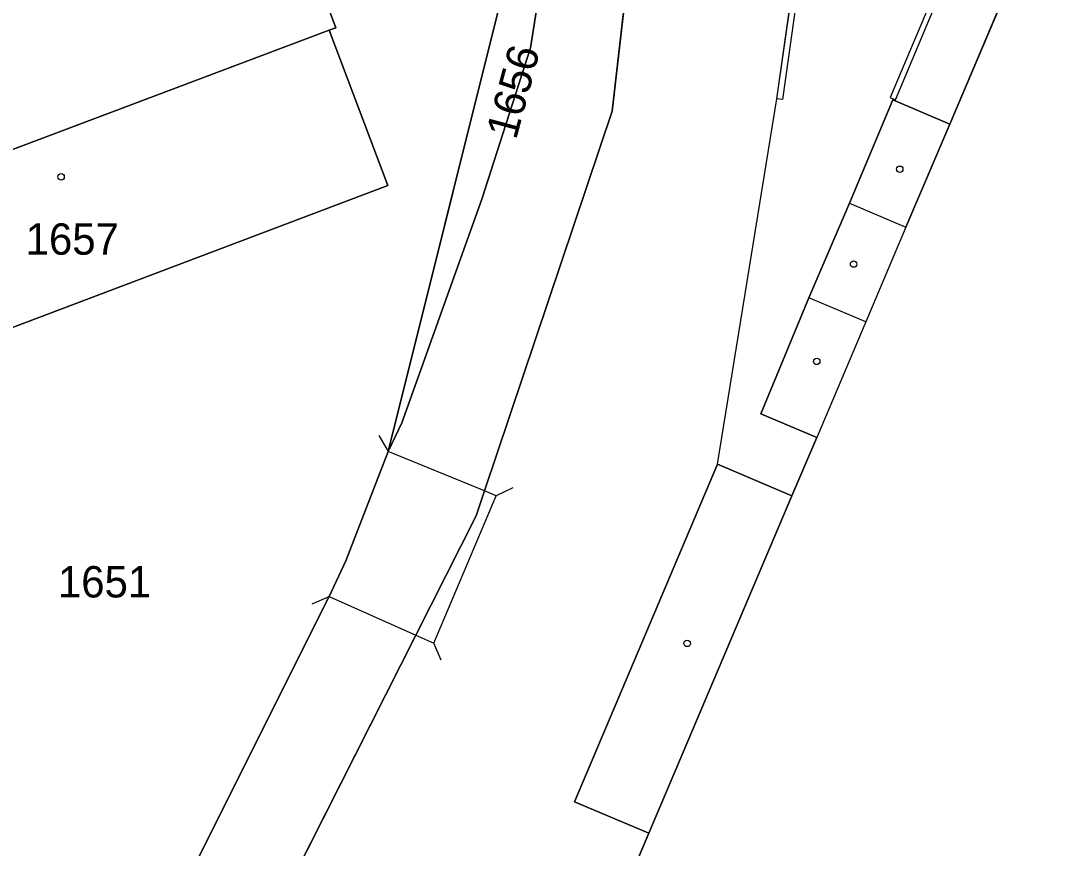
# Model space of a CAD drawing. Extents: x -689422 to -685210, y -987725 to -982160.
# Drawn here: x -686854.4 to -686798.6, y -985231.4 to -985186.5 of the extents above; entities that cross this region are included whole.
import ezdxf

# ---------------------------------------------------------------- set-up
doc = ezdxf.new("R2010")
doc.units = 0
for name, color, linetype in [('KN_Budovy', 7, 'Continuous'), ('KN_Hranice_parcel', 7, 'Continuous'), ('KN_Hranice_parcel_vnitrni_kresba', 7, 'Continuous'), ('KN_Parcelni cisla', 7, 'Continuous'), ('KN_Polygon parcely', 7, 'Continuous'), ('KN_POZEMKY_OSTATNI PLOCHA', 7, 'Continuous'), ('KN_POZEMKY_VODNI_PLOCHA', 7, 'Continuous'), ('KN_POZEMKY_ZASTAVENA PLOCHA', 7, 'Continuous'), ('KN_VYUZITI_07_vodni plocha_tok prirozeny', 7, 'Continuous'), ('KN_VYUZITI_23_ostatni plocha_manipulacni plocha', 7, 'Continuous'), ('KN_VYUZITI_26_ostatni plocha_jina plocha', 7, 'Continuous'), ('KN_Věcná břemena k části', 7, 'Continuous'), ('KN_Značky budov', 7, 'Continuous')]:
    doc.layers.add(name, color=color, linetype=linetype)

msp = doc.modelspace()

# ---------------------------------------------------------------- linework, layer by layer
at = {"layer": 'KN_Budovy'}
for points in [[(-686837.65, -985187.03), (-686837.29, -985186.9), (-686843.06, -985171.49), (-686872.99, -985182.76), (-686884.92, -985187.1), (-686880.28, -985199.64), (-686881.8, -985200.2), (-686880.81, -985202.7), (-686879.32, -985202.14), (-686873.85, -985216.93), (-686874.57, -985217.19), (-686874.42, -985217.61), (-686862.43, -985213.19), (-686862.02, -985213.04), (-686864.35, -985206.73), (-686867.48, -985198.26)], [(-686837.65, -985187.03), (-686867.48, -985198.26), (-686864.35, -985206.73), (-686834.48, -985195.45)]]:
    msp.add_lwpolyline(points, close=True, dxfattribs=at)
msp.add_lwpolyline([(-686748.75, -985184.65), (-686752.62, -985193.81), (-686785.27, -985180.02), (-686796.81, -985175.15), (-686804.02, -985192.12), (-686806.39, -985197.7), (-686808.57, -985202.84), (-686811.23, -985209.11), (-686812.57, -985212.27), (-686820.33, -985230.55), (-686827.64, -985247.75), (-686825.79, -985248.45), (-686827.85, -985253.55), (-686824.99, -985258.35), (-686823.84, -985258.84), (-686823.72, -985258.57), (-686820.32, -985260.01), (-686820.44, -985260.29), (-686810.29, -985264.6), (-686808.45, -985260.15), (-686771.85, -985275.71)], dxfattribs=at)
at = {"layer": 'KN_Hranice_parcel'}
msp.add_line((-686834.46, -985209.87), (-686827.44, -985181.77), dxfattribs=at)
for points in [[(-686874.42, -985217.61), (-686874.57, -985217.19), (-686873.85, -985216.93), (-686879.32, -985202.14), (-686880.81, -985202.7), (-686881.8, -985200.2), (-686880.28, -985199.64), (-686884.92, -985187.1), (-686872.99, -985182.76), (-686843.06, -985171.49), (-686837.29, -985186.9), (-686837.65, -985187.03)], [(-686862.19, -985270), (-686859.75, -985268.41), (-686854.85, -985262.19), (-686851.88, -985257.24), (-686839.68, -985233.1), (-686832.96, -985219.81), (-686829.69, -985213.34), (-686829.24, -985212), (-686822.31, -985191.43), (-686821.4, -985183.4), (-686821.5, -985179.99), (-686821.57, -985177.72), (-686822.99, -985171.35)], [(-686796.81, -985175.15), (-686804.02, -985192.12), (-686807.11, -985190.81), (-686809.45, -985196.4), (-686811.65, -985201.53), (-686814.25, -985207.83), (-686811.23, -985209.11), (-686812.57, -985212.27), (-686816.61, -985210.55), (-686824.35, -985228.84), (-686820.33, -985230.55), (-686827.64, -985247.75), (-686825.79, -985248.45), (-686827.85, -985253.55), (-686824.99, -985258.35)], [(-686827.25, -985181.73), (-686826.59, -985183.89), (-686826.41, -985185.93), (-686826.74, -985188), (-686829.38, -985196.19), (-686833.72, -985208.31), (-686834.46, -985209.87)], [(-686837.65, -985187.03), (-686867.48, -985198.26), (-686864.35, -985206.73)], [(-686837.65, -985187.03), (-686834.48, -985195.45), (-686864.35, -985206.73)], [(-686834.46, -985209.87), (-686836.76, -985215.79), (-686837.66, -985217.71), (-686844.93, -985232.25), (-686853.4, -985248.84), (-686854.83, -985251.34), (-686856.13, -985253.66)]]:
    msp.add_lwpolyline(points, dxfattribs=at)
at = {"layer": 'KN_Hranice_parcel_vnitrni_kresba'}
for p, q in [((-686800.15, -985173.82), (-686807.24, -985190.68)), ((-686806.96, -985190.8), (-686799.87, -985173.93)), ((-686813.39, -985190.75), (-686811.79, -985179.55)), ((-686811.5, -985179.63), (-686813.09, -985190.79)), ((-686807.24, -985190.68), (-686806.96, -985190.8)), ((-686813.09, -985190.79), (-686813.39, -985190.75)), ((-686806.39, -985197.7), (-686804.02, -985192.12)), ((-686809.45, -985196.4), (-686806.39, -985197.7)), ((-686806.39, -985197.7), (-686808.57, -985202.84)), ((-686808.57, -985202.84), (-686811.65, -985201.53)), ((-686808.57, -985202.84), (-686811.23, -985209.11)), ((-686834.96, -985209.003), (-686834.46, -985209.869)), ((-686829.24, -985212), (-686834.46, -985209.87)), ((-686827.703, -985211.838), (-686828.609, -985212.26)), ((-686831.98, -985220.25), (-686828.61, -985212.26)), ((-686828.61, -985212.26), (-686829.24, -985212)), ((-686820.33, -985230.55), (-686812.57, -985212.27)), ((-686838.574, -985218.116), (-686837.661, -985217.71)), ((-686837.66, -985217.71), (-686832.96, -985219.81)), ((-686832.96, -985219.81), (-686831.98, -985220.25)), ((-686831.59, -985221.171), (-686831.98, -985220.251))]:
    msp.add_line(p, q, dxfattribs=at)
at = {"layer": 'KN_Polygon parcely'}
for points in [[(-686827.44, -985181.77), (-686836.38, -985183.46), (-686838.42, -985177.67), (-686842.49, -985166.12), (-686842.58, -985165.86), (-686844.29, -985161.97), (-686852.93, -985165.95), (-686870.94, -985174.24), (-686880.44, -985178.9), (-686889.45, -985184.52), (-686882.19, -985204.18), (-686881.15, -985207.03), (-686864.61, -985251.83), (-686863.69, -985252.03), (-686856.13, -985253.66), (-686854.83, -985251.34), (-686853.4, -985248.84), (-686844.93, -985232.25), (-686837.66, -985217.71), (-686836.76, -985215.79), (-686834.46, -985209.87)], [(-686879.32, -985202.14), (-686880.81, -985202.7), (-686881.8, -985200.2), (-686880.28, -985199.64), (-686884.92, -985187.1), (-686872.99, -985182.76), (-686843.06, -985171.49), (-686837.29, -985186.9), (-686837.65, -985187.03), (-686834.48, -985195.45), (-686864.35, -985206.73), (-686862.02, -985213.04), (-686862.43, -985213.19), (-686856.08, -985230.35), (-686868.13, -985234.77), (-686874.42, -985217.61), (-686874.57, -985217.19), (-686873.85, -985216.93)], [(-686862.43, -985213.19), (-686862.02, -985213.04), (-686864.35, -985206.73), (-686867.48, -985198.26), (-686837.65, -985187.03), (-686837.29, -985186.9), (-686843.06, -985171.49), (-686872.99, -985182.76), (-686884.92, -985187.1), (-686880.28, -985199.64), (-686881.8, -985200.2), (-686880.81, -985202.7), (-686879.32, -985202.14), (-686873.85, -985216.93), (-686874.57, -985217.19), (-686874.42, -985217.61)], [(-686827.44, -985181.77), (-686834.46, -985209.87), (-686833.72, -985208.31), (-686829.38, -985196.19), (-686826.74, -985188), (-686826.41, -985185.93), (-686826.59, -985183.89), (-686827.25, -985181.73)], [(-686867.48, -985198.26), (-686864.35, -985206.73), (-686834.48, -985195.45), (-686837.65, -985187.03)]]:
    msp.add_lwpolyline(points, close=True, dxfattribs=at)
for points in [[(-686853.1, -985279.61), (-686846.7, -985266.66), (-686843.33, -985268.19), (-686833.74, -985272.96), (-686828.47, -985265.5), (-686830.63, -985261.88), (-686824.99, -985258.35), (-686827.85, -985253.55), (-686825.79, -985248.45), (-686827.64, -985247.75), (-686820.33, -985230.55), (-686824.35, -985228.84), (-686816.61, -985210.55), (-686812.57, -985212.27), (-686811.23, -985209.11), (-686814.25, -985207.83), (-686811.65, -985201.53), (-686809.45, -985196.4), (-686807.11, -985190.81), (-686804.02, -985192.12), (-686796.81, -985175.15)], [(-686796.81, -985175.15), (-686804.02, -985192.12), (-686807.11, -985190.81), (-686809.45, -985196.4), (-686811.65, -985201.53), (-686814.25, -985207.83), (-686811.23, -985209.11), (-686812.57, -985212.27), (-686816.61, -985210.55), (-686824.35, -985228.84), (-686820.33, -985230.55), (-686827.64, -985247.75), (-686825.79, -985248.45), (-686827.85, -985253.55), (-686824.99, -985258.35), (-686823.84, -985258.84), (-686823.72, -985258.57), (-686820.32, -985260.01), (-686820.44, -985260.29), (-686810.29, -985264.6), (-686808.45, -985260.15), (-686771.85, -985275.71)], [(-686859.75, -985268.41), (-686854.85, -985262.19), (-686851.88, -985257.24), (-686839.68, -985233.1), (-686832.96, -985219.81), (-686829.69, -985213.34), (-686829.24, -985212), (-686822.31, -985191.43), (-686821.4, -985183.4)], [(-686821.4, -985183.4), (-686822.31, -985191.43), (-686829.24, -985212), (-686829.69, -985213.34), (-686832.96, -985219.81), (-686839.68, -985233.1), (-686851.88, -985257.24), (-686854.85, -985262.19), (-686859.75, -985268.41)], [(-686826.41, -985185.93), (-686826.74, -985188), (-686829.38, -985196.19), (-686833.72, -985208.31), (-686834.46, -985209.87), (-686836.76, -985215.79), (-686837.66, -985217.71), (-686844.93, -985232.25), (-686853.4, -985248.84), (-686854.83, -985251.34), (-686856.13, -985253.66), (-686857.01, -985255.2), (-686858.43, -985257.03), (-686859.42, -985258.29), (-686860.76, -985259.68), (-686864.65, -985263.12), (-686866.86, -985264.41), (-686867.8, -985264.62), (-686876.16, -985266.49), (-686876.94, -985266.67), (-686914.47, -985284.84)]]:
    msp.add_lwpolyline(points, dxfattribs=at)
at = {"layer": 'KN_POZEMKY_OSTATNI PLOCHA'}
for p, q in [((-686837.29, -985186.9), (-686843.06, -985171.49)), ((-686796.81, -985175.15), (-686804.02, -985192.12)), ((-686827.44, -985181.77), (-686834.46, -985209.87)), ((-686834.46, -985209.87), (-686827.44, -985181.77)), ((-686822.31, -985191.43), (-686821.4, -985183.4)), ((-686826.41, -985185.93), (-686826.74, -985188)), ((-686837.65, -985187.03), (-686837.29, -985186.9)), ((-686834.48, -985195.45), (-686837.65, -985187.03)), ((-686826.74, -985188), (-686829.38, -985196.19)), ((-686807.11, -985190.81), (-686809.45, -985196.4)), ((-686804.02, -985192.12), (-686807.11, -985190.81)), ((-686829.24, -985212), (-686822.31, -985191.43)), ((-686864.35, -985206.73), (-686834.48, -985195.45)), ((-686829.38, -985196.19), (-686833.72, -985208.31)), ((-686809.45, -985196.4), (-686811.65, -985201.53)), ((-686811.65, -985201.53), (-686814.25, -985207.83)), ((-686814.25, -985207.83), (-686811.23, -985209.11)), ((-686833.72, -985208.31), (-686834.46, -985209.87)), ((-686811.23, -985209.11), (-686812.57, -985212.27)), ((-686834.46, -985209.87), (-686836.76, -985215.79)), ((-686816.61, -985210.55), (-686824.35, -985228.84)), ((-686812.57, -985212.27), (-686816.61, -985210.55)), ((-686829.69, -985213.34), (-686829.24, -985212)), ((-686832.96, -985219.81), (-686829.69, -985213.34)), ((-686836.76, -985215.79), (-686837.66, -985217.71)), ((-686837.66, -985217.71), (-686844.93, -985232.25)), ((-686839.68, -985233.1), (-686832.96, -985219.81)), ((-686824.35, -985228.84), (-686820.33, -985230.55)), ((-686820.33, -985230.55), (-686827.64, -985247.75))]:
    msp.add_line(p, q, dxfattribs=at)
at = {"layer": 'KN_POZEMKY_VODNI_PLOCHA'}
for p, q in [((-686821.4, -985183.4), (-686822.31, -985191.43)), ((-686826.74, -985188), (-686826.41, -985185.93)), ((-686829.38, -985196.19), (-686826.74, -985188)), ((-686822.31, -985191.43), (-686829.24, -985212)), ((-686833.72, -985208.31), (-686829.38, -985196.19)), ((-686834.46, -985209.87), (-686833.72, -985208.31)), ((-686836.76, -985215.79), (-686834.46, -985209.87)), ((-686829.24, -985212), (-686829.69, -985213.34)), ((-686829.69, -985213.34), (-686832.96, -985219.81)), ((-686837.66, -985217.71), (-686836.76, -985215.79)), ((-686844.93, -985232.25), (-686837.66, -985217.71)), ((-686832.96, -985219.81), (-686839.68, -985233.1))]:
    msp.add_line(p, q, dxfattribs=at)
at = {"layer": 'KN_POZEMKY_ZASTAVENA PLOCHA'}
for p, q in [((-686843.06, -985171.49), (-686837.29, -985186.9)), ((-686804.02, -985192.12), (-686796.81, -985175.15)), ((-686837.65, -985187.03), (-686867.48, -985198.26)), ((-686867.48, -985198.26), (-686837.65, -985187.03)), ((-686837.29, -985186.9), (-686837.65, -985187.03)), ((-686837.65, -985187.03), (-686834.48, -985195.45)), ((-686809.45, -985196.4), (-686807.11, -985190.81)), ((-686807.11, -985190.81), (-686804.02, -985192.12)), ((-686834.48, -985195.45), (-686864.35, -985206.73)), ((-686811.65, -985201.53), (-686809.45, -985196.4)), ((-686814.25, -985207.83), (-686811.65, -985201.53)), ((-686811.23, -985209.11), (-686814.25, -985207.83)), ((-686812.57, -985212.27), (-686811.23, -985209.11)), ((-686824.35, -985228.84), (-686816.61, -985210.55)), ((-686816.61, -985210.55), (-686812.57, -985212.27)), ((-686820.33, -985230.55), (-686824.35, -985228.84)), ((-686827.64, -985247.75), (-686820.33, -985230.55))]:
    msp.add_line(p, q, dxfattribs=at)
at = {"layer": 'KN_VYUZITI_07_vodni plocha_tok prirozeny'}
for p, q in [((-686821.4, -985183.4), (-686822.31, -985191.43)), ((-686826.74, -985188), (-686826.41, -985185.93)), ((-686829.38, -985196.19), (-686826.74, -985188)), ((-686822.31, -985191.43), (-686829.24, -985212)), ((-686833.72, -985208.31), (-686829.38, -985196.19)), ((-686834.46, -985209.87), (-686833.72, -985208.31)), ((-686836.76, -985215.79), (-686834.46, -985209.87)), ((-686829.24, -985212), (-686829.69, -985213.34)), ((-686829.69, -985213.34), (-686832.96, -985219.81)), ((-686837.66, -985217.71), (-686836.76, -985215.79)), ((-686844.93, -985232.25), (-686837.66, -985217.71)), ((-686832.96, -985219.81), (-686839.68, -985233.1))]:
    msp.add_line(p, q, dxfattribs=at)
at = {"layer": 'KN_VYUZITI_23_ostatni plocha_manipulacni plocha'}
for p, q in [((-686837.29, -985186.9), (-686843.06, -985171.49)), ((-686827.44, -985181.77), (-686834.46, -985209.87)), ((-686834.46, -985209.87), (-686827.44, -985181.77)), ((-686826.41, -985185.93), (-686826.74, -985188)), ((-686837.65, -985187.03), (-686837.29, -985186.9)), ((-686834.48, -985195.45), (-686837.65, -985187.03)), ((-686826.74, -985188), (-686829.38, -985196.19)), ((-686864.35, -985206.73), (-686834.48, -985195.45)), ((-686829.38, -985196.19), (-686833.72, -985208.31)), ((-686833.72, -985208.31), (-686834.46, -985209.87)), ((-686834.46, -985209.87), (-686836.76, -985215.79)), ((-686836.76, -985215.79), (-686837.66, -985217.71)), ((-686837.66, -985217.71), (-686844.93, -985232.25))]:
    msp.add_line(p, q, dxfattribs=at)
at = {"layer": 'KN_VYUZITI_26_ostatni plocha_jina plocha'}
for p, q in [((-686796.81, -985175.15), (-686804.02, -985192.12)), ((-686822.31, -985191.43), (-686821.4, -985183.4)), ((-686807.11, -985190.81), (-686809.45, -985196.4)), ((-686804.02, -985192.12), (-686807.11, -985190.81)), ((-686829.24, -985212), (-686822.31, -985191.43)), ((-686809.45, -985196.4), (-686811.65, -985201.53)), ((-686811.65, -985201.53), (-686814.25, -985207.83)), ((-686814.25, -985207.83), (-686811.23, -985209.11)), ((-686811.23, -985209.11), (-686812.57, -985212.27)), ((-686816.61, -985210.55), (-686824.35, -985228.84)), ((-686812.57, -985212.27), (-686816.61, -985210.55)), ((-686829.69, -985213.34), (-686829.24, -985212)), ((-686832.96, -985219.81), (-686829.69, -985213.34)), ((-686839.68, -985233.1), (-686832.96, -985219.81)), ((-686824.35, -985228.84), (-686820.33, -985230.55)), ((-686820.33, -985230.55), (-686827.64, -985247.75))]:
    msp.add_line(p, q, dxfattribs=at)
at = {"layer": 'KN_Věcná břemena k části'}
for points in [[(-686812.82, -985278.17), (-686819.62, -985267.16), (-686824.99, -985258.35), (-686827.85, -985253.55), (-686825.79, -985248.45), (-686827.64, -985247.75), (-686820.33, -985230.55), (-686824.35, -985228.84), (-686816.61, -985210.55), (-686813.39, -985190.75), (-686811.79, -985179.55)], [(-686821.4, -985183.4), (-686822.31, -985191.43), (-686829.24, -985212), (-686829.69, -985213.34), (-686832.96, -985219.81), (-686839.68, -985233.1), (-686835.92, -985233.7), (-686833.94, -985259.78), (-686830.98, -985263.05), (-686828.47, -985265.5), (-686823.62, -985273.08)]]:
    msp.add_lwpolyline(points, dxfattribs=at)
at = {"layer": 'KN_Značky budov'}
for centre in [(-686806.727, -985194.569), (-686852.187, -985194.979), (-686809.227, -985199.709), (-686811.227, -985204.979), (-686818.247, -985220.259)]:
    msp.add_circle(centre, 0.175, dxfattribs=at)

# ---------------------------------------------------------------- texts
at = {"layer": 'KN_Parcelni cisla'}
msp.add_text('1656', height=1.7, rotation=75, dxfattribs=at).set_placement((-686827.528, -985193.019))
for s, p in [('1657', (-686854.11, -985199.2)), ('1651', (-686852.36, -985217.77))]:
    msp.add_text(s, height=1.7, dxfattribs=at).set_placement(p)

doc.saveas('drawing.dxf')
